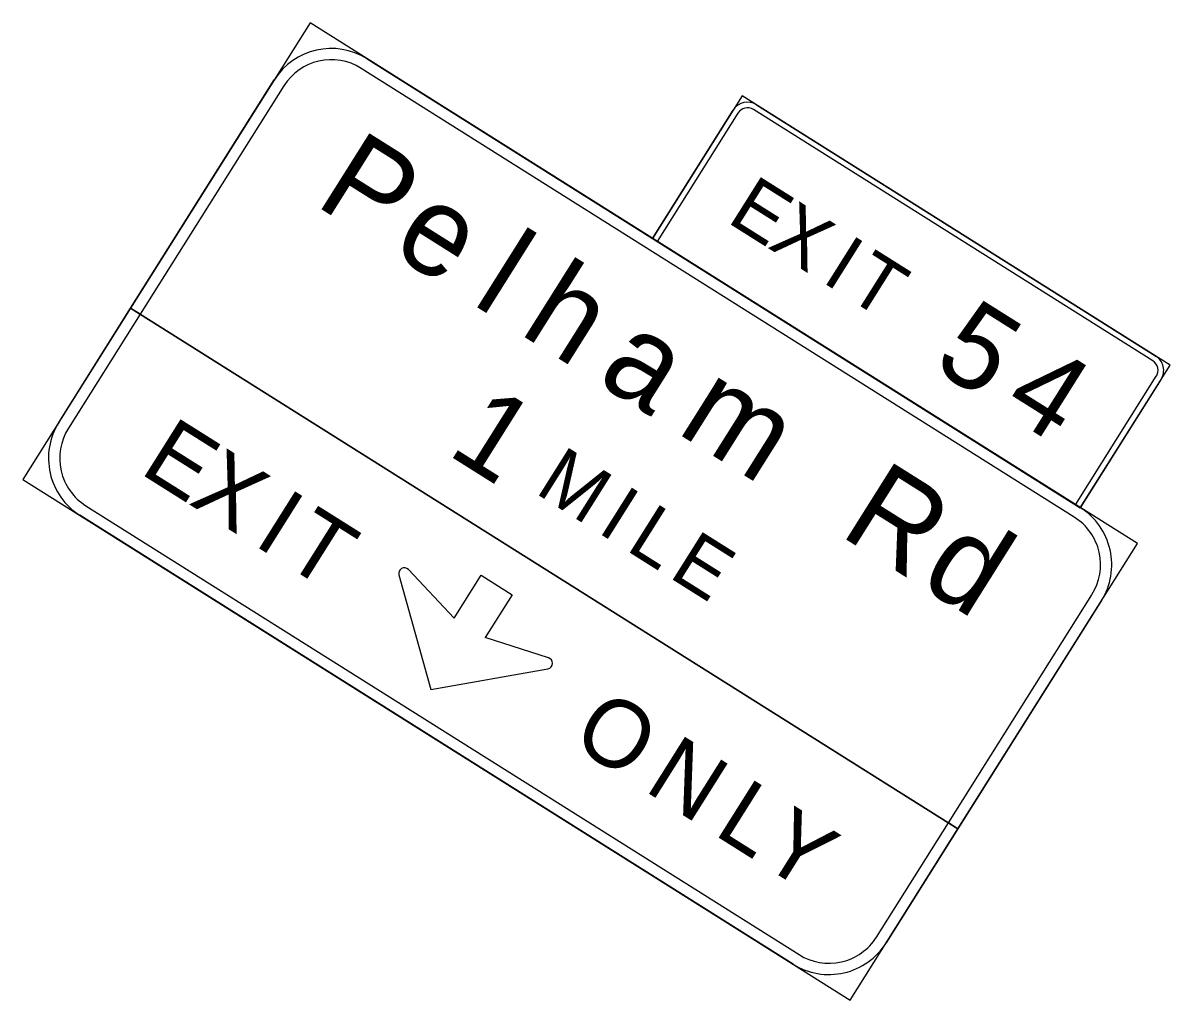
# Model space of a CAD drawing. Extents: x 1581789 to 1622364, y 1043167 to 1103486.
# Drawn here: x 1616570.9 to 1616638.9, y 1099968.8 to 1100026.8 of the extents above; entities that cross this region are included whole.
import ezdxf

# ---------------------------------------------------------------- set-up
doc = ezdxf.new("R2010")
doc.units = 0
doc.layers.add('RD_PD_PatLn2', color=7, linetype='Continuous')

msp = doc.modelspace()

# ---------------------------------------------------------------- linework, layer by layer
at = {"layer": 'RD_PD_PatLn2'}
for points in [[(1616577.262, 1100009.888), (1616626.35, 1099978.995), (1616637.003, 1099995.922), (1616587.915, 1100026.815), (1616577.262, 1100009.888), (1616577.262, 1100009.888)], [(1616633.262, 1099997.489), (1616590.945, 1100024.12)], [(1616591.3, 1100024.684), (1616633.617, 1099998.053)], [(1616586.348, 1100023.074), (1616577.826, 1100009.533), (1616577.262, 1100009.888), (1616585.784, 1100023.43)], [(1616608.227, 1100014.032), (1616633.617, 1099998.053), (1616638.944, 1100006.516), (1616613.553, 1100022.495), (1616608.227, 1100014.032), (1616608.227, 1100014.032)], [(1616613.303, 1100021.471), (1616608.509, 1100013.854), (1616608.227, 1100014.032), (1616613.021, 1100021.649)], [(1616637.92, 1100006.767), (1616614.222, 1100021.681)], [(1616614.4, 1100021.963), (1616638.097, 1100007.049)], [(1616570.87, 1099999.732), (1616619.959, 1099968.839), (1616626.35, 1099978.995), (1616577.262, 1100009.888), (1616570.87, 1099999.732), (1616570.87, 1099999.732)], [(1616573.001, 1100003.117), (1616577.262, 1100009.888), (1616577.826, 1100009.533), (1616577.826, 1100009.533)], [(1616577.826, 1100009.533), (1616573.565, 1100002.762)], [(1616633.335, 1099998.231), (1616638.129, 1100005.848)], [(1616638.411, 1100005.67), (1616633.617, 1099998.053), (1616633.335, 1099998.231), (1616633.335, 1099998.231)], [(1616616.573, 1099970.97), (1616574.256, 1099997.601)], [(1616574.611, 1099998.165), (1616616.928, 1099971.534)], [(1616596.461, 1099991.504), (1616593.744, 1099994.383)], [(1616593.179, 1099994.069), (1616595.07, 1099987.259), (1616595.07, 1099987.259)], [(1616596.461, 1099991.504), (1616598.059, 1099994.043), (1616598.059, 1099994.043)], [(1616598.059, 1099994.043), (1616599.893, 1099992.889), (1616598.295, 1099990.35)], [(1616625.786, 1099979.351), (1616634.308, 1099992.892)], [(1616634.872, 1099992.537), (1616626.35, 1099978.995), (1616625.786, 1099979.351), (1616625.786, 1099979.351)], [(1616602.066, 1099989.146), (1616598.295, 1099990.35)], [(1616595.07, 1099987.259), (1616602.027, 1099988.501)], [(1616621.525, 1099972.58), (1616625.786, 1099979.351), (1616626.35, 1099978.995), (1616622.089, 1099972.225)]]:
    msp.add_lwpolyline(points, dxfattribs=at)
for centre, radius, start, end in [((1616589.169, 1100021.299), 4, 57.81696, 147.8166), ((1616589.169, 1100021.299), 3.333, 57.81696, 147.8166), ((1616613.867, 1100021.116), 1, 57.81696, 147.8166), ((1616613.867, 1100021.116), 0.667, 57.81696, 147.8166), ((1616637.565, 1100006.203), 0.667, 327.81675, 57.81696), ((1616637.565, 1100006.203), 1, 327.81675, 57.81696), ((1616576.386, 1100000.987), 4, 147.8166, 237.81681), ((1616576.386, 1100000.987), 3.333, 147.8166, 237.81681), ((1616631.487, 1099994.668), 4, 327.81675, 57.81696), ((1616631.487, 1099994.668), 3.333, 327.81675, 57.81696), ((1616593.501, 1099994.154), 0.333, 43.34404, 194.79169), ((1616601.965, 1099988.828), 0.333, 280.84193, 72.28957), ((1616618.704, 1099974.355), 3.333, 237.81681, 327.81702), ((1616618.704, 1099974.355), 4, 237.81681, 327.81702)]:
    msp.add_arc(centre, radius, start, end, dxfattribs=at)

# ---------------------------------------------------------------- texts
for s, height, p in [('P', 5.333, (1616588.092, 1100016.069)), ('E', 3.333, (1616612.573, 1100015.038)), ('e', 5.333, (1616592.581, 1100013.245)), ('X', 3.333, (1616614.996, 1100013.513)), ('l', 5.333, (1616597.426, 1100010.195)), ('I', 3.333, (1616618.2, 1100011.497)), ('T', 3.333, (1616619.602, 1100010.615)), ('h', 5.333, (1616600.231, 1100008.43)), ('5', 5, (1616624.741, 1100006.396)), ('a', 5.333, (1616604.796, 1100005.557)), ('4', 5, (1616628.853, 1100003.808)), ('m', 5.333, (1616609.565, 1100002.556)), ('1', 5, (1616595.958, 1100001.273)), ('E', 4, (1616577.72, 1100000.147)), ('X', 4, (1616580.628, 1099998.317)), ('M', 3.333, (1616601.184, 1099998.968)), ('R', 5.333, (1616619.23, 1099996.473)), ('I', 4, (1616584.472, 1099995.898)), ('I', 3.333, (1616604.882, 1099996.641)), ('T', 4, (1616586.155, 1099994.839)), ('L', 3.333, (1616606.572, 1099995.578)), ('E', 3.333, (1616609.122, 1099993.973)), ('d', 5.333, (1616623.948, 1099993.504)), ('O', 4, (1616603.293, 1099984.054)), ('N', 4, (1616607.654, 1099981.309)), ('L', 4, (1616611.785, 1099978.709)), ('Y', 4, (1616614.405, 1099977.06))]:
    msp.add_text(s, height=height, rotation=327.81675, dxfattribs=at).set_placement(p)

doc.saveas('drawing.dxf')
